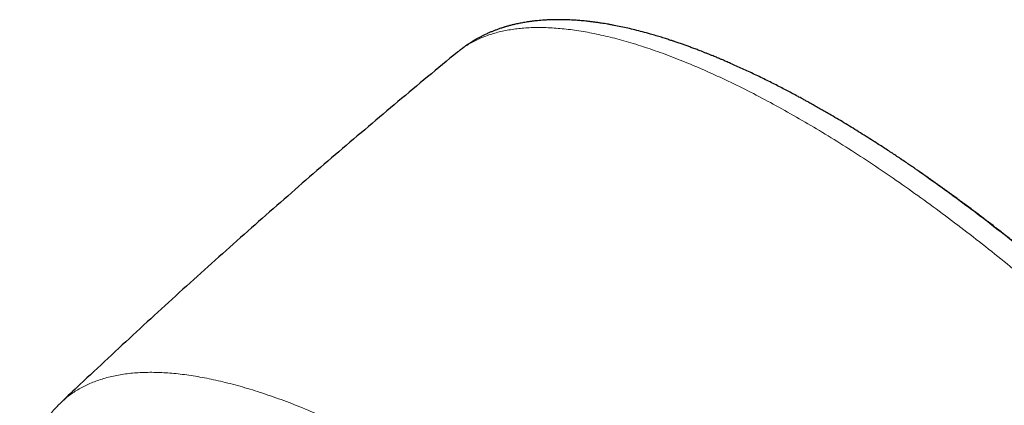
# Model space of a CAD drawing. Header units: millimetres. Extents: x 8 to 984, y 12 to 973.
# Tile 308 of 325: x 773 to 817, y 512 to 529. Entities that reach past the tile are written whole.
import ezdxf

# ---------------------------------------------------------------- set-up
doc = ezdxf.new("R2010")
doc.units = ezdxf.units.MM

msp = doc.modelspace()

# ---------------------------------------------------------------- linework, layer by layer
at = {"color": 7, "linetype": 'Continuous', "lineweight": 30}
for p, q in [((792.892, 527.522), (792.882, 527.513)), ((775.214, 511.885), (775.218, 511.888))]:
    msp.add_line(p, q, dxfattribs=at)
for points, knots in [([(813.403, 522.217), (813.361, 522.246), (813.267, 522.311), (813.115, 522.415), (812.937, 522.537), (812.732, 522.675), (812.52, 522.817), (812.305, 522.96), (812.091, 523.101), (811.869, 523.246), (811.642, 523.393), (811.269, 523.632), (810.754, 523.957), (810.1, 524.357), (809.598, 524.655), (809.242, 524.861), (809.03, 524.983), (808.824, 525.099), (808.633, 525.207), (808.464, 525.301), (808.319, 525.381), (808.198, 525.447), (808.1, 525.5), (808.029, 525.538), (807.982, 525.564), (807.949, 525.582), (807.91, 525.602), (807.856, 525.631), (807.783, 525.67), (807.648, 525.742), (807.45, 525.846), (807.199, 525.976), (806.936, 526.11), (806.668, 526.245), (806.392, 526.38), (806.117, 526.513), (805.844, 526.642), (805.574, 526.767), (805.308, 526.887), (805.099, 526.98), (804.947, 527.047), (804.854, 527.087), (804.77, 527.123), (804.695, 527.155), (804.63, 527.183), (804.572, 527.208), (804.514, 527.232), (804.446, 527.261), (804.36, 527.296), (804.255, 527.339), (804.134, 527.389), (804.004, 527.441), (803.872, 527.493), (803.721, 527.552), (803.553, 527.617), (803.369, 527.686), (803.191, 527.752), (803.023, 527.813), (802.877, 527.865), (802.757, 527.907), (802.662, 527.939), (802.581, 527.967), (802.512, 527.99), (802.448, 528.011), (802.378, 528.034), (802.291, 528.063), (802.19, 528.095), (802.079, 528.131), (801.922, 528.18), (801.717, 528.242), (801.433, 528.324), (801.12, 528.411), (800.785, 528.497), (800.467, 528.572), (800.157, 528.64), (799.904, 528.691), (799.705, 528.728), (799.562, 528.754), (799.422, 528.777), (799.279, 528.8), (799.129, 528.822), (798.971, 528.844), (798.812, 528.864), (798.661, 528.881), (798.521, 528.896), (798.393, 528.908), (798.272, 528.918), (798.15, 528.927), (798.02, 528.935), (797.879, 528.942), (797.73, 528.948), (797.581, 528.952), (797.432, 528.954), (797.289, 528.954), (797.153, 528.951), (797.029, 528.948), (796.92, 528.944), (796.819, 528.938), (796.709, 528.932), (796.583, 528.922), (796.436, 528.909), (796.282, 528.893), (796.129, 528.873), (795.992, 528.854), (795.87, 528.834), (795.763, 528.815), (795.659, 528.795), (795.556, 528.774), (795.465, 528.754), (795.382, 528.735), (795.309, 528.717), (795.234, 528.698), (795.161, 528.679), (795.096, 528.66), (795.038, 528.644), (794.984, 528.628), (794.929, 528.611), (794.869, 528.592), (794.801, 528.569), (794.727, 528.544), (794.654, 528.518), (794.585, 528.493), (794.522, 528.469), (794.46, 528.445), (794.396, 528.419), (794.328, 528.391), (794.259, 528.361), (794.185, 528.327), (794.111, 528.293), (794.042, 528.26), (793.984, 528.231), (793.931, 528.204), (793.877, 528.176), (793.817, 528.144), (793.755, 528.11), (793.698, 528.078), (793.649, 528.049), (793.601, 528.021), (793.551, 527.99), (793.494, 527.955), (793.434, 527.917), (793.376, 527.879), (793.325, 527.845), (793.276, 527.811), (793.223, 527.774), (793.16, 527.729), (793.088, 527.675), (792.994, 527.604), (792.923, 527.546), (792.886, 527.517)], [0, 0, 0, 0, 0.004706, 0.01047, 0.017296, 0.025189, 0.034149, 0.041939, 0.050389, 0.059335, 0.068288, 0.077214, 0.103623, 0.129797, 0.155737, 0.164401, 0.173038, 0.181634, 0.189581, 0.196563, 0.20248, 0.207465, 0.211518, 0.214639, 0.216202, 0.217352, 0.218769, 0.221, 0.224045, 0.227863, 0.237789, 0.248549, 0.259191, 0.270543, 0.282212, 0.293837, 0.305418, 0.316955, 0.328447, 0.339706, 0.344156, 0.348214, 0.351879, 0.355151, 0.358031, 0.360517, 0.362777, 0.365656, 0.369465, 0.374085, 0.379517, 0.385482, 0.391354, 0.39711, 0.405678, 0.413974, 0.421999, 0.429752, 0.43696, 0.44193, 0.446287, 0.45003, 0.453158, 0.455742, 0.458876, 0.462938, 0.467808, 0.472993, 0.478438, 0.489894, 0.501932, 0.518922, 0.535, 0.55055, 0.565756, 0.581112, 0.588648, 0.595942, 0.602986, 0.610131, 0.617911, 0.626333, 0.634962, 0.642972, 0.650345, 0.657166, 0.663549, 0.669875, 0.676916, 0.684692, 0.69296, 0.701555, 0.709552, 0.717812, 0.72573, 0.732809, 0.73905, 0.744654, 0.750391, 0.7581, 0.766811, 0.776361, 0.785591, 0.794356, 0.801039, 0.807581, 0.813984, 0.820252, 0.826682, 0.831043, 0.835671, 0.840556, 0.845214, 0.849398, 0.853107, 0.856343, 0.85978, 0.863554, 0.867978, 0.873014, 0.877912, 0.882393, 0.886459, 0.890254, 0.894811, 0.899136, 0.903745, 0.908737, 0.914012, 0.918745, 0.922754, 0.925841, 0.929522, 0.9338, 0.938332, 0.942306, 0.945685, 0.948673, 0.952152, 0.956224, 0.960791, 0.964976, 0.968573, 0.971612, 0.974827, 0.980057, 0.986155, 0.992804, 1, 1, 1, 1]), ([(792.881, 527.514), (792.877, 527.511), (792.428, 527.143), (791.539, 526.406), (790.215, 525.3), (788.897, 524.187), (787.584, 523.066), (786.277, 521.939), (784.976, 520.805), (783.681, 519.664), (782.392, 518.516), (781.108, 517.361), (779.831, 516.199), (778.56, 515.031), (777.295, 513.856), (776.178, 512.809), (775.485, 512.151), (775.21, 511.889)], [0, 0, 0, 0, 0.000651, 0.073803, 0.146958, 0.220115, 0.293273, 0.366433, 0.439594, 0.512755, 0.585916, 0.659078, 0.732239, 0.805399, 0.878559, 0.951717, 1, 1, 1, 1]), ([(813.398, 522.221), (813.41, 522.213), (813.773, 521.967), (814.486, 521.457), (815.535, 520.691), (816.582, 519.896), (817.63, 519.073), (818.684, 518.217), (819.742, 517.331), (820.8, 516.414), (821.852, 515.475), (822.895, 514.514), (823.921, 513.54), (824.928, 512.555), (825.915, 511.561), (826.885, 510.554), (827.844, 509.529), (828.787, 508.489), (829.715, 507.435), (830.618, 506.376), (831.495, 505.313), (832.339, 504.255), (833.15, 503.203), (833.925, 502.161), (834.507, 501.357), (834.82, 500.902), (834.896, 500.791)], [0, 0, 0, 0, 0.001622, 0.046754, 0.091081, 0.135407, 0.179734, 0.224061, 0.269193, 0.314325, 0.359458, 0.40459, 0.449722, 0.494049, 0.538375, 0.582702, 0.627028, 0.672161, 0.717293, 0.762425, 0.807558, 0.85269, 0.897017, 0.941343, 0.98567, 1, 1, 1, 1]), ([(825.066, 512.426), (824.926, 512.565), (824.73, 512.76), (824.438, 513.046), (824.188, 513.29), (823.889, 513.578), (823.574, 513.881), (823.241, 514.196), (822.896, 514.52), (822.541, 514.85), (822.177, 515.185), (821.807, 515.522), (821.43, 515.861), (821.048, 516.201), (820.662, 516.541), (820.271, 516.88), (819.877, 517.218), (819.48, 517.555), (819.081, 517.891), (818.679, 518.224), (818.274, 518.555), (817.868, 518.883), (817.46, 519.208), (817.051, 519.531), (816.641, 519.85), (816.229, 520.166), (815.817, 520.478), (815.403, 520.786), (814.99, 521.091), (814.576, 521.391), (814.162, 521.687), (813.773, 521.962), (813.523, 522.135), (813.41, 522.213)], [0, 0, 0, 0, 0.037867, 0.053085, 0.078374, 0.104629, 0.132801, 0.162217, 0.192604, 0.223749, 0.255495, 0.287728, 0.320362, 0.353329, 0.386578, 0.420064, 0.453755, 0.487623, 0.521643, 0.555796, 0.590065, 0.624436, 0.658896, 0.693434, 0.72804, 0.762706, 0.797424, 0.832188, 0.86699, 0.901826, 0.936689, 0.971576, 1, 1, 1, 1]), ([(775.214, 511.892), (775.193, 511.873), (775.157, 511.838), (775.108, 511.789), (775.071, 511.752), (775.045, 511.726), (775.025, 511.705), (775.004, 511.683), (774.977, 511.654), (774.943, 511.618), (774.899, 511.57), (774.853, 511.518), (774.803, 511.461), (774.755, 511.404), (774.702, 511.339), (774.647, 511.27), (774.595, 511.203), (774.548, 511.141), (774.502, 511.077), (774.453, 511.008), (774.399, 510.929), (774.343, 510.844), (774.285, 510.752), (774.227, 510.655), (774.17, 510.556), (774.114, 510.453), (774.058, 510.345), (774.004, 510.235), (773.953, 510.126), (773.908, 510.023), (773.867, 509.926), (773.831, 509.836), (773.798, 509.748), (773.765, 509.659), (773.732, 509.563), (773.697, 509.459), (773.663, 509.346), (773.627, 509.223), (773.592, 509.092), (773.56, 508.96), (773.531, 508.83), (773.505, 508.707), (773.483, 508.588), (773.465, 508.48), (773.449, 508.379), (773.436, 508.293), (773.426, 508.216), (773.416, 508.139), (773.406, 508.053), (773.396, 507.957), (773.387, 507.853), (773.378, 507.745), (773.371, 507.637), (773.361, 507.463), (773.354, 507.226), (773.353, 506.927), (773.36, 506.635), (773.375, 506.345), (773.395, 506.085), (773.417, 505.854), (773.439, 505.654), (773.464, 505.452), (773.493, 505.245), (773.526, 505.026), (773.563, 504.809), (773.602, 504.596), (773.641, 504.398), (773.681, 504.203), (773.722, 504.016), (773.763, 503.837), (773.806, 503.657), (773.851, 503.477), (773.897, 503.299), (773.944, 503.124), (773.995, 502.94), (774.049, 502.752), (774.106, 502.56), (774.165, 502.368), (774.229, 502.166), (774.297, 501.956), (774.389, 501.683), (774.508, 501.341), (774.624, 501.024), (774.71, 500.795), (774.76, 500.664), (774.808, 500.54), (774.852, 500.43), (774.89, 500.334), (774.923, 500.252), (774.949, 500.186), (774.97, 500.135), (774.986, 500.096), (775.001, 500.059), (775.019, 500.015), (775.043, 499.957), (775.073, 499.884), (775.115, 499.785), (775.168, 499.66), (775.23, 499.514), (775.295, 499.364), (775.36, 499.216), (775.425, 499.07), (775.49, 498.924), (775.573, 498.742), (775.674, 498.524), (775.793, 498.27), (775.927, 497.991), (776.08, 497.677), (776.258, 497.32), (776.454, 496.937), (776.668, 496.529), (776.859, 496.173), (777.021, 495.876), (777.146, 495.649), (777.271, 495.426), (777.391, 495.215), (777.502, 495.02), (777.604, 494.843), (777.697, 494.683), (777.784, 494.534), (777.863, 494.4), (777.933, 494.282), (777.991, 494.186), (778.037, 494.108), (778.077, 494.042), (778.117, 493.975), (778.166, 493.894), (778.228, 493.792), (778.304, 493.667), (778.392, 493.523), (778.494, 493.358), (778.612, 493.169), (778.746, 492.955), (778.899, 492.714), (779.064, 492.455), (779.237, 492.188), (779.413, 491.919), (779.669, 491.531), (780.009, 491.026), (780.463, 490.365), (780.951, 489.674), (781.473, 488.952), (782.018, 488.216), (782.586, 487.466), (783.181, 486.7), (783.784, 485.942), (784.395, 485.19), (785.013, 484.445), (785.638, 483.708), (786.269, 482.98), (786.908, 482.258), (787.558, 481.537), (788.222, 480.816), (788.901, 480.093), (789.596, 479.368), (790.305, 478.643), (790.937, 478.01), (791.487, 477.468), (791.944, 477.024), (792.392, 476.594), (792.827, 476.181), (793.249, 475.786), (793.657, 475.407), (794.012, 475.082), (794.316, 474.805), (794.572, 474.574), (794.821, 474.351), (795.063, 474.136), (795.299, 473.928), (795.534, 473.721), (795.776, 473.51), (796.064, 473.261), (796.402, 472.97), (796.795, 472.636), (797.216, 472.283), (797.665, 471.911), (798.141, 471.521), (798.606, 471.147), (799.055, 470.79), (799.476, 470.459), (799.893, 470.136), (800.297, 469.827), (800.684, 469.534), (801.081, 469.238), (801.484, 468.941), (801.891, 468.645), (802.275, 468.369), (802.615, 468.129), (802.922, 467.913), (803.211, 467.713), (803.515, 467.504), (803.835, 467.287), (804.17, 467.062), (804.521, 466.829), (804.887, 466.59), (805.218, 466.377), (805.51, 466.191), (805.751, 466.04), (805.979, 465.897), (806.187, 465.769), (806.381, 465.651), (806.559, 465.542), (806.719, 465.446), (806.853, 465.365), (806.958, 465.303), (807.039, 465.255), (807.107, 465.215), (807.18, 465.172), (807.269, 465.12), (807.38, 465.055), (807.514, 464.977), (807.672, 464.886), (807.853, 464.783), (808.057, 464.667), (808.283, 464.541), (808.616, 464.356), (809.038, 464.128), (809.532, 463.868), (809.996, 463.63), (810.434, 463.413), (810.843, 463.215), (811.202, 463.046), (811.515, 462.902), (811.782, 462.782), (812.028, 462.674), (812.249, 462.578), (812.445, 462.494), (812.612, 462.425), (812.751, 462.367), (812.867, 462.32), (812.958, 462.283), (813.035, 462.252), (813.109, 462.223), (813.201, 462.186), (813.312, 462.143), (813.437, 462.095), (813.574, 462.043), (813.72, 461.988), (813.872, 461.932), (814.021, 461.878), (814.164, 461.827), (814.3, 461.779), (814.461, 461.723), (814.643, 461.662), (814.84, 461.598), (815.01, 461.543), (815.154, 461.498), (815.278, 461.46), (815.392, 461.426), (815.501, 461.394), (815.606, 461.364), (815.71, 461.334), (815.813, 461.306), (815.918, 461.277), (816.029, 461.247), (816.152, 461.215), (816.29, 461.179), (816.443, 461.142), (816.633, 461.096), (816.854, 461.046), (817.099, 460.994), (817.342, 460.946), (817.556, 460.908), (817.74, 460.876), (817.896, 460.852), (818.043, 460.83), (818.176, 460.812), (818.292, 460.797), (818.379, 460.786), (818.442, 460.779), (818.489, 460.773), (818.54, 460.768), (818.601, 460.761), (818.672, 460.754), (818.755, 460.746), (818.847, 460.738), (818.964, 460.729), (819.097, 460.72), (819.24, 460.712), (819.369, 460.706), (819.485, 460.702), (819.587, 460.699), (819.675, 460.698), (819.751, 460.697), (819.823, 460.697), (819.901, 460.697), (819.991, 460.698), (820.095, 460.701), (820.211, 460.704), (820.335, 460.71), (820.462, 460.718), (820.589, 460.727), (820.732, 460.739), (820.889, 460.756), (821.057, 460.777), (821.219, 460.801), (821.376, 460.827), (821.531, 460.857), (821.683, 460.889), (821.832, 460.924), (821.974, 460.96), (822.097, 460.995), (822.203, 461.027), (822.298, 461.057), (822.401, 461.091), (822.509, 461.129), (822.615, 461.17), (822.714, 461.209), (822.802, 461.246), (822.886, 461.282), (822.964, 461.318), (823.042, 461.354), (823.12, 461.393), (823.201, 461.434), (823.28, 461.477), (823.358, 461.519), (823.437, 461.564), (823.52, 461.614), (823.602, 461.665), (823.676, 461.713), (823.736, 461.753), (823.788, 461.788), (823.833, 461.82), (823.879, 461.853), (823.934, 461.893), (823.998, 461.941), (824.065, 461.993), (824.129, 462.044), (824.19, 462.094), (824.251, 462.145), (824.311, 462.198), (824.369, 462.25), (824.424, 462.301), (824.478, 462.352), (824.536, 462.408), (824.606, 462.478), (824.66, 462.535), (824.689, 462.565)], [0, 0, 0, 0, 0.001578, 0.002859, 0.003844, 0.004531, 0.004979, 0.005449, 0.006296, 0.007276, 0.008339, 0.010015, 0.011385, 0.012779, 0.0145, 0.016351, 0.018065, 0.01963, 0.021095, 0.022934, 0.024836, 0.026956, 0.029289, 0.031688, 0.03407, 0.036463, 0.039045, 0.04176, 0.044319, 0.046702, 0.048913, 0.050973, 0.052886, 0.054862, 0.056991, 0.059328, 0.061808, 0.064399, 0.067407, 0.070233, 0.072889, 0.075664, 0.077968, 0.080295, 0.082358, 0.084134, 0.085514, 0.087028, 0.088754, 0.09069, 0.0928, 0.094916, 0.097018, 0.099108, 0.10499, 0.1106, 0.115933, 0.121132, 0.12635, 0.129883, 0.133388, 0.136844, 0.140321, 0.144036, 0.148001, 0.151294, 0.154633, 0.157822, 0.160854, 0.163731, 0.166453, 0.169498, 0.172299, 0.174898, 0.177729, 0.180903, 0.183638, 0.186584, 0.18969, 0.192857, 0.196083, 0.201976, 0.208054, 0.210003, 0.211962, 0.213768, 0.215359, 0.216735, 0.217896, 0.218843, 0.219575, 0.220092, 0.220516, 0.221132, 0.221957, 0.222993, 0.224238, 0.226169, 0.228297, 0.230399, 0.232471, 0.234513, 0.236527, 0.238511, 0.242073, 0.245538, 0.248973, 0.25348, 0.258295, 0.263417, 0.268846, 0.274581, 0.277509, 0.280512, 0.283487, 0.286239, 0.288761, 0.291054, 0.293118, 0.294953, 0.29677, 0.298288, 0.299507, 0.300477, 0.301261, 0.302046, 0.30304, 0.304374, 0.305962, 0.307801, 0.309894, 0.312239, 0.315002, 0.318049, 0.321373, 0.324766, 0.32814, 0.331494, 0.339324, 0.347045, 0.356096, 0.364994, 0.373739, 0.383242, 0.392623, 0.401929, 0.41116, 0.420316, 0.429396, 0.438402, 0.447335, 0.456299, 0.465348, 0.474482, 0.483701, 0.493005, 0.502395, 0.508328, 0.514223, 0.519929, 0.525441, 0.530759, 0.535884, 0.540815, 0.544093, 0.547279, 0.550374, 0.553377, 0.556289, 0.559128, 0.562101, 0.565261, 0.569766, 0.574605, 0.579777, 0.585282, 0.591121, 0.597293, 0.602376, 0.607632, 0.612768, 0.617713, 0.622468, 0.627032, 0.63232, 0.637328, 0.642054, 0.646499, 0.649878, 0.65344, 0.657204, 0.66117, 0.665339, 0.66971, 0.674283, 0.67906, 0.682165, 0.685288, 0.688177, 0.690807, 0.69318, 0.695557, 0.697602, 0.699314, 0.700694, 0.701598, 0.702445, 0.703297, 0.704408, 0.705839, 0.707572, 0.709605, 0.711939, 0.714574, 0.71751, 0.720747, 0.727587, 0.734104, 0.740297, 0.746167, 0.751713, 0.756935, 0.760871, 0.764595, 0.768019, 0.771111, 0.77387, 0.776297, 0.778157, 0.779775, 0.781262, 0.782042, 0.783092, 0.784413, 0.786005, 0.787869, 0.789799, 0.791953, 0.794229, 0.796419, 0.798517, 0.800521, 0.802434, 0.805699, 0.808652, 0.811294, 0.813389, 0.815237, 0.816955, 0.81862, 0.820234, 0.821795, 0.823438, 0.82502, 0.826704, 0.828635, 0.830813, 0.833238, 0.83591, 0.83989, 0.843892, 0.847883, 0.851865, 0.854514, 0.857159, 0.85973, 0.862017, 0.864005, 0.865693, 0.866548, 0.867304, 0.868156, 0.869208, 0.870459, 0.871911, 0.873562, 0.875351, 0.878147, 0.88072, 0.88307, 0.885197, 0.88709, 0.888711, 0.890095, 0.891319, 0.892744, 0.894455, 0.896424, 0.898651, 0.901088, 0.903552, 0.906027, 0.908513, 0.91201, 0.915415, 0.918653, 0.921858, 0.925099, 0.928298, 0.931463, 0.93458, 0.93749, 0.939445, 0.941498, 0.943774, 0.946275, 0.948768, 0.950995, 0.953004, 0.954875, 0.956756, 0.958479, 0.960333, 0.962303, 0.964212, 0.966019, 0.967829, 0.969855, 0.972102, 0.973853, 0.975382, 0.976664, 0.977701, 0.978785, 0.980096, 0.981897, 0.98365, 0.985281, 0.986828, 0.988323, 0.989956, 0.991562, 0.992923, 0.994277, 0.995919, 0.997832, 1, 1, 1, 1])]:
    msp.add_open_spline(points, degree=3, knots=knots, dxfattribs=at)
at = {"color": 252, "linetype": 'Continuous', "lineweight": 0}
for points, knots in [([(808.106, 524.537), (807.761, 524.733), (807.07, 525.126), (806.056, 525.663), (805.061, 526.16), (804.087, 526.612), (803.143, 527.018), (802.229, 527.378), (801.347, 527.69), (800.493, 527.958), (799.664, 528.182), (798.861, 528.36), (798.087, 528.492), (797.348, 528.575), (796.646, 528.611), (795.986, 528.598), (795.369, 528.537), (794.794, 528.431), (794.259, 528.278), (793.761, 528.08), (793.309, 527.828), (793.019, 527.64), (792.894, 527.524), (792.892, 527.522)], [0, 0, 0, 0, 0.050319, 0.100639, 0.150958, 0.201277, 0.251597, 0.301018, 0.350439, 0.39986, 0.44928, 0.4996, 0.549919, 0.600238, 0.650558, 0.700877, 0.750298, 0.799719, 0.84914, 0.898561, 0.94888, 0.9992, 1, 1, 1, 1]), ([(840.254, 480.296), (840.299, 480.349), (840.455, 480.529), (840.67, 480.881), (840.899, 481.349), (841.079, 481.859), (841.214, 482.409), (841.302, 483.002), (841.343, 483.637), (841.336, 484.316), (841.28, 485.031), (841.176, 485.783), (841.025, 486.565), (840.828, 487.374), (840.587, 488.208), (840.3, 489.071), (839.966, 489.967), (839.585, 490.895), (839.157, 491.852), (838.685, 492.832), (838.169, 493.834), (837.614, 494.848), (837.022, 495.872), (836.396, 496.905), (835.731, 497.95), (835.027, 499.013), (834.282, 500.09), (833.498, 501.181), (832.681, 502.277), (831.832, 503.375), (830.958, 504.467), (830.062, 505.551), (829.145, 506.625), (828.204, 507.694), (827.236, 508.761), (826.241, 509.825), (825.22, 510.883), (824.182, 511.927), (823.129, 512.955), (822.069, 513.959), (821.005, 514.938), (819.938, 515.889), (818.865, 516.818), (817.78, 517.727), (816.685, 518.615), (815.584, 519.48), (814.483, 520.313), (813.387, 521.115), (812.302, 521.878), (811.232, 522.602), (810.177, 523.286), (809.133, 523.935), (808.449, 524.336), (808.106, 524.537)], [0, 0, 0, 0, 0.008301, 0.028306, 0.047955, 0.067603, 0.087251, 0.106899, 0.126905, 0.14691, 0.166916, 0.186921, 0.206927, 0.226575, 0.246223, 0.265871, 0.285519, 0.305525, 0.32553, 0.345536, 0.365541, 0.385547, 0.405195, 0.424843, 0.444491, 0.46414, 0.484145, 0.50415, 0.524156, 0.544161, 0.564167, 0.583815, 0.603463, 0.623112, 0.64276, 0.662765, 0.682771, 0.702776, 0.722781, 0.742787, 0.762435, 0.782083, 0.801732, 0.82138, 0.841385, 0.861391, 0.881396, 0.901402, 0.921407, 0.941055, 0.960704, 0.980352, 1, 1, 1, 1]), ([(775.218, 511.888), (775.297, 511.964), (775.502, 512.159), (775.882, 512.42), (776.355, 512.678), (776.877, 512.887), (777.447, 513.048), (778.06, 513.158), (778.715, 513.219), (779.407, 513.229), (780.133, 513.189), (780.892, 513.102), (781.687, 512.965), (782.52, 512.78), (783.392, 512.544), (784.3, 512.258), (785.239, 511.924), (786.206, 511.541), (787.193, 511.114), (788.199, 510.644), (789.22, 510.133), (790.261, 509.581), (790.969, 509.179), (791.323, 508.977)], [0, 0, 0, 0, 0.030738, 0.078765, 0.126791, 0.175691, 0.22459, 0.27349, 0.32239, 0.371289, 0.419316, 0.467342, 0.515369, 0.563395, 0.612295, 0.661195, 0.710094, 0.758994, 0.807894, 0.85592, 0.903947, 0.951973, 1, 1, 1, 1])]:
    msp.add_open_spline(points, degree=3, knots=knots, dxfattribs=at)

doc.saveas('drawing.dxf')
